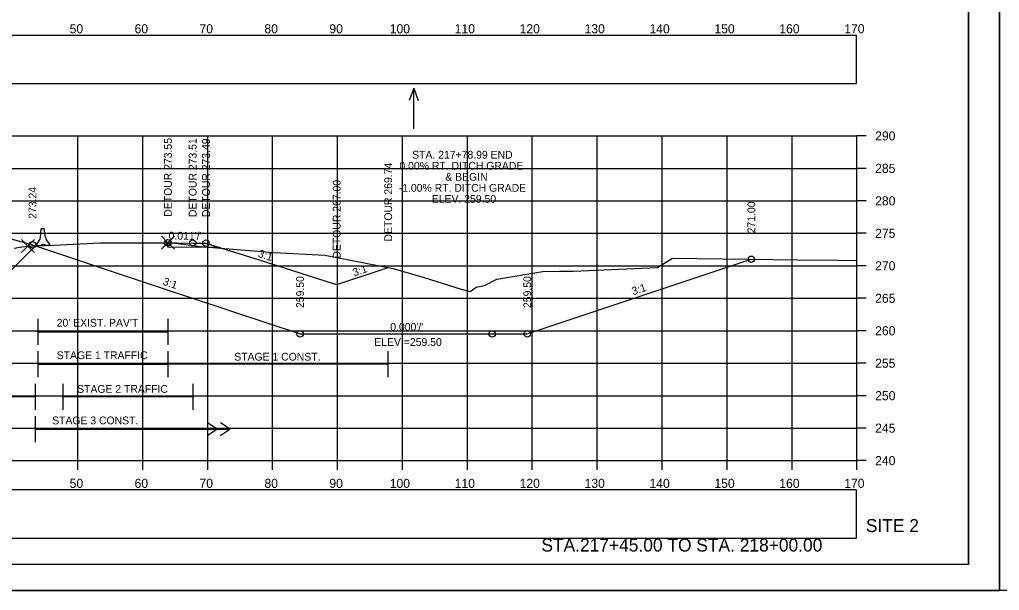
# Model space of a CAD drawing. Extents: x 4667 to 1632277, y -2100 to 724501.
# Drawn here: x 5818.2 to 5969.1, y -1110.4 to -1022.5 of the extents above; entities that cross this region are included whole.
import ezdxf

# ---------------------------------------------------------------- set-up
doc = ezdxf.new("R2010")
doc.units = 0
for name, color, linetype in [('R_Axis', 7, 'Continuous'), ('R_Axis Annot', 7, 'Continuous'), ('R_Border', 7, 'Continuous'), ('R_Detour', 7, 'Continuous'), ('R_Detour Annot', 7, 'Continuous'), ('R_Draft', 7, 'Continuous'), ('R_Exist Surface', 7, 'Continuous'), ('R_Fin Surface', 7, 'Continuous'), ('R_Fin Surface Annot', 7, 'Continuous'), ('R_Grid', 7, 'Continuous'), ('R_MOT', 7, 'Continuous'), ('R_No Plot', 7, 'Continuous'), ('R_Proposed CofA', 7, 'Continuous'), ('R_ROW', 7, 'Continuous'), ('R_Temp Easement', 7, 'Continuous'), ('R_Water Annot', 7, 'Continuous')]:
    doc.layers.add(name, color=color, linetype=linetype)

msp = doc.modelspace()

# ---------------------------------------------------------------- linework, layer by layer
at = {"layer": 'R_Axis'}
for p, q in [((5947.18, -1090.43), (5947.18, -1040.43)), ((5948.58, -1040.43), (5947.18, -1040.43)), ((5948.58, -1045.43), (5947.18, -1045.43)), ((5948.58, -1050.43), (5947.18, -1050.43)), ((5948.58, -1055.43), (5947.18, -1055.43)), ((5948.58, -1060.43), (5947.18, -1060.43)), ((5948.58, -1065.43), (5947.18, -1065.43)), ((5948.58, -1070.43), (5947.18, -1070.43)), ((5948.58, -1075.43), (5947.18, -1075.43)), ((5948.58, -1080.43), (5947.18, -1080.43)), ((5948.58, -1085.43), (5947.18, -1085.43)), ((5667.18, -1090.43), (5947.18, -1090.43)), ((5827.18, -1091.83), (5827.18, -1090.43)), ((5837.18, -1091.83), (5837.18, -1090.43)), ((5847.18, -1091.83), (5847.18, -1090.43)), ((5857.18, -1091.83), (5857.18, -1090.43)), ((5867.18, -1091.83), (5867.18, -1090.43)), ((5877.18, -1091.83), (5877.18, -1090.43)), ((5887.18, -1091.83), (5887.18, -1090.43)), ((5897.18, -1091.83), (5897.18, -1090.43)), ((5907.18, -1091.83), (5907.18, -1090.43)), ((5917.18, -1091.83), (5917.18, -1090.43)), ((5927.18, -1091.83), (5927.18, -1090.43)), ((5937.18, -1091.83), (5937.18, -1090.43)), ((5947.18, -1091.83), (5947.18, -1090.43)), ((5948.58, -1090.43), (5947.18, -1090.43))]:
    msp.add_line(p, q, dxfattribs=at)
at = {"layer": 'R_Border'}
for q in [(5964.36, -900.97), (5648.18, -1106.43)]:
    msp.add_line((5964.36, -1106.43), q, dxfattribs=at)
at = {"layer": 'R_Detour'}
msp.add_line((5867.05, -1063.33), (5874.98, -1060.69), dxfattribs=at)
for points in [[(5849.08, -1057.63), (5841.06, -1057.54), (5841.05, -1056.88)], [(5841.06, -1056.88), (5842.44, -1056.89), (5844.87, -1056.92), (5846.62, -1056.94), (5846.92, -1056.94), (5850.15, -1057.97), (5850.4, -1058.05), (5850.47, -1058.07), (5855.09, -1059.53), (5866.5, -1063.16), (5867.05, -1063.33)]]:
    msp.add_lwpolyline(points, dxfattribs=at)
at = {"layer": 'R_Exist Surface'}
msp.add_lwpolyline([(5817.39, -1057.73), (5818.54, -1057.53), (5819.49, -1057.4), (5823.47, -1057.23), (5830.55, -1056.88), (5837.39, -1056.9), (5841.06, -1056.88), (5842.22, -1056.97), (5846.06, -1057.48), (5857.36, -1058.37), (5865.22, -1058.79), (5875.73, -1060.83), (5880.51, -1062.24), (5886.24, -1064.01), (5887.62, -1064.37), (5888.52, -1063.73), (5889.82, -1063.48), (5891.72, -1062.47), (5898.79, -1061.31), (5901.39, -1061.27), (5903.47, -1061.24), (5916.46, -1060.69), (5918.79, -1059.27), (5938.06, -1059.52), (5944.17, -1059.56), (5947.18, -1059.59)], dxfattribs=at)
at = {"layer": 'R_Fin Surface'}
msp.add_lwpolyline([(5742.55, -1059.22), (5753.67, -1055.51), (5757.18, -1054.34), (5758.58, -1054), (5767.18, -1053.23), (5777.18, -1052.35), (5787.18, -1051.46), (5794.68, -1050.79), (5796.68, -1050.62), (5796.84, -1050.65), (5804.84, -1052.9), (5813.57, -1055.34), (5820.2, -1057.19), (5836.48, -1062.63), (5841.23, -1064.21), (5841.87, -1064.42), (5845.62, -1065.68), (5849.97, -1067.12), (5850.83, -1067.41), (5861.41, -1070.93), (5896.41, -1070.93), (5930.91, -1059.43)], dxfattribs=at)
at = {"layer": 'R_Grid'}
for p, q in [((5667.18, -1040.43), (5947.18, -1040.43)), ((5827.18, -1090.43), (5827.18, -1040.43)), ((5837.18, -1090.43), (5837.18, -1040.43)), ((5847.18, -1090.43), (5847.18, -1040.43)), ((5857.18, -1090.43), (5857.18, -1040.43)), ((5867.18, -1090.43), (5867.18, -1040.43)), ((5877.18, -1090.43), (5877.18, -1040.43)), ((5887.18, -1090.43), (5887.18, -1040.43)), ((5897.18, -1090.43), (5897.18, -1040.43)), ((5907.18, -1090.43), (5907.18, -1040.43)), ((5917.18, -1090.43), (5917.18, -1040.43)), ((5927.18, -1090.43), (5927.18, -1040.43)), ((5937.18, -1090.43), (5937.18, -1040.43)), ((5947.18, -1090.43), (5947.18, -1040.43)), ((5667.18, -1045.43), (5947.18, -1045.43)), ((5667.18, -1050.43), (5947.18, -1050.43)), ((5667.18, -1055.43), (5947.18, -1055.43)), ((5667.18, -1060.43), (5947.18, -1060.43)), ((5667.18, -1065.43), (5947.18, -1065.43)), ((5667.18, -1070.43), (5947.18, -1070.43)), ((5667.18, -1075.43), (5947.18, -1075.43)), ((5667.18, -1080.43), (5947.18, -1080.43)), ((5667.18, -1085.43), (5947.18, -1085.43)), ((5667.18, -1090.43), (5947.18, -1090.43))]:
    msp.add_line(p, q, dxfattribs=at)
at = {"layer": 'R_MOT'}
for p, q in [((5821.43, -1056.1), (5821.51, -1054.78)), ((5821.57, -1054.72), (5821.76, -1054.72)), ((5821.96, -1054.71), (5821.76, -1054.72)), ((5822.22, -1056.07), (5822.02, -1054.76)), ((5820.87, -1057.17), (5821.3, -1056.5)), ((5820.87, -1057.34), (5820.87, -1057.17)), ((5821.37, -1057.32), (5820.87, -1057.34)), ((5821.87, -1057.13), (5821.37, -1057.32)), ((5822.37, -1057.28), (5821.87, -1057.13)), ((5822.87, -1057.26), (5822.37, -1057.28)), ((5822.86, -1057.09), (5822.38, -1056.45)), ((5822.87, -1057.26), (5822.86, -1057.09))]:
    msp.add_line(p, q, dxfattribs=at)
for centre, radius, start, end in [((5821.57, -1054.79), 0.0625, 92.3853, 176.3763), ((5821.96, -1054.77), 0.0625, 8.3943, 92.3853), ((5820.6, -1056.05), 0.833, 327.3933, 356.3763), ((5823.04, -1055.95), 0.833, 188.3943, 217.3773)]:
    msp.add_arc(centre, radius, start, end, dxfattribs=at)
at = {"layer": 'R_No Plot'}
msp.add_line((5635.78, -1110.41), (5969.12, -1110.41), dxfattribs=at)
for points in [[(5635.78, -897.08), (5969.12, -897.08), (5969.12, -1110.41), (5635.78, -1110.41)], [(5969.12, -897.08), (6302.46, -897.08), (6302.46, -1110.41), (5969.12, -1110.41)], [(5882.1, -900.97), (5901.72, -900.97), (5901.72, -910.85), (5917.84, -910.85), (5941.04, -910.85), (5941.04, -935.18), (5964.36, -935.18), (5964.36, -1106.43), (5648.18, -1106.43), (5648.18, -900.97)]]:
    msp.add_lwpolyline(points, close=True, dxfattribs=at)
for points in [[(5841.06, -1056.88), (5840.06, -1055.88), (5841.06, -1056.88), (5840.06, -1057.88), (5841.06, -1056.88), (5842.06, -1057.88), (5841.06, -1056.88), (5842.06, -1055.88)], [(5819.49, -1057.4), (5818.49, -1056.4), (5819.49, -1057.4), (5818.49, -1058.4), (5819.49, -1057.4), (5820.49, -1058.4), (5819.49, -1057.4), (5820.49, -1056.4)]]:
    msp.add_lwpolyline(points, dxfattribs=at)
for centre in [(5820.2, -1057.19), (5841.06, -1056.88), (5844.87, -1056.92), (5846.92, -1056.94), (5930.91, -1059.43), (5861.41, -1070.93), (5890.99, -1070.93), (5896.41, -1070.93)]:
    msp.add_circle(centre, 0.5, dxfattribs=at)
at = {"layer": 'R_Proposed CofA'}
for p, q in [((5848.66, -1085.6), (5847.16, -1084.6)), ((5850.66, -1085.6), (5849.16, -1084.6)), ((5848.66, -1085.6), (5847.16, -1086.6)), ((5850.66, -1085.6), (5849.16, -1086.6))]:
    msp.add_line(p, q, dxfattribs=at)
for points in [[(5667.23, -1032.37), (5947.13, -1032.37), (5947.13, -1024.95), (5667.23, -1024.95)], [(5667.23, -1102.37), (5947.13, -1102.37), (5947.13, -1094.95), (5667.23, -1094.95)]]:
    msp.add_lwpolyline(points, close=True, dxfattribs=at)
at = {"layer": 'R_ROW'}
msp.add_line((5820.66, -1057.35), (5816.26, -1061.75), dxfattribs=at)
at = {"layer": 'R_Temp Easement'}
for p, q in [((5821.07, -1072.6), (5821.07, -1068.6)), ((5841.07, -1072.6), (5841.07, -1068.6)), ((5821.07, -1070.6), (5841.07, -1070.6)), ((5821.07, -1077.6), (5821.07, -1073.6)), ((5841.07, -1077.6), (5841.07, -1073.6)), ((5874.98, -1077.6), (5874.98, -1073.6)), ((5821.07, -1075.6), (5841.07, -1075.6)), ((5874.98, -1075.6), (5841.06, -1075.6)), ((5820.66, -1082.6), (5820.66, -1078.6)), ((5824.92, -1082.6), (5824.92, -1078.6)), ((5844.92, -1082.6), (5844.92, -1078.6)), ((5820.66, -1080.6), (5790.66, -1080.6)), ((5844.92, -1080.6), (5824.92, -1080.6)), ((5820.66, -1087.6), (5820.66, -1083.6)), ((5820.66, -1085.6), (5850.66, -1085.6))]:
    msp.add_line(p, q, dxfattribs=at)
at = {"layer": 'R_Water Annot'}
for p, q in [((5878.91, -1033.06), (5878.21, -1034.98)), ((5878.91, -1039.34), (5878.91, -1033.06)), ((5878.91, -1033.06), (5879.61, -1034.98))]:
    msp.add_line(p, q, dxfattribs=at)

# ---------------------------------------------------------------- texts
at = {"layer": 'R_Axis Annot'}
for s, p in [('50', (5825.92, -1024.63)), ('60', (5835.92, -1024.63)), ('70', (5845.92, -1024.63)), ('80', (5855.92, -1024.63)), ('90', (5865.92, -1024.63)), ('100', (5875.22, -1024.63)), ('110', (5885.22, -1024.63)), ('120', (5895.22, -1024.63)), ('130', (5905.22, -1024.63)), ('140', (5915.22, -1024.63)), ('150', (5925.22, -1024.63)), ('160', (5935.22, -1024.63)), ('170', (5945.22, -1024.63)), ('290', (5949.98, -1041.13)), ('285', (5949.98, -1046.13)), ('280', (5949.98, -1051.13)), ('275', (5949.98, -1056.13)), ('270', (5949.98, -1061.13)), ('265', (5949.98, -1066.13)), ('260', (5949.98, -1071.13)), ('255', (5949.98, -1076.13)), ('250', (5949.98, -1081.13)), ('245', (5949.98, -1086.13)), ('240', (5949.98, -1091.13)), ('50', (5825.92, -1094.63)), ('60', (5835.92, -1094.63)), ('70', (5845.92, -1094.63)), ('80', (5855.92, -1094.63)), ('90', (5865.92, -1094.63)), ('100', (5875.22, -1094.63)), ('110', (5885.22, -1094.63)), ('120', (5895.22, -1094.63)), ('130', (5905.22, -1094.63)), ('140', (5915.22, -1094.63)), ('150', (5925.22, -1094.63)), ('160', (5935.22, -1094.63)), ('170', (5945.22, -1094.63))]:
    msp.add_text(s, height=1.4, dxfattribs=at).set_placement(p)
at = {"layer": 'R_Detour'}
msp.add_text('3:1', height=1.2, rotation=18.7248, dxfattribs=at).set_placement((5869.75, -1062.08))
at = {"layer": 'R_Detour Annot'}
for s, rotation, p in [("0.011'/'", 359.3857, (5841.16, -1056.38)), ('3:1', 342.3902, (5854.84, -1059.05))]:
    msp.add_text(s, height=1.2, rotation=rotation, dxfattribs=at).set_placement(p)
at = {"layer": 'R_Draft'}
for s, p in [('SITE 2', (5948.55, -1101.43)), ('STA.217+45.00 TO STA. 218+00.00', (5898.58, -1104.43))]:
    msp.add_text(s, height=2, dxfattribs=at).set_placement(p)
at = {"layer": 'R_Fin Surface Annot'}
for s, rotation, p in [('DETOUR 273.55', 90, (5841.66, -1052.88)), ('DETOUR 273.51', 90, (5845.47, -1052.92)), ('DETOUR 273.49', 90, (5847.52, -1052.94)), ('DETOUR 269.74', 90, (5875.58, -1056.69)), ('DETOUR 267.00', 90, (5867.65, -1059.33)), ('273.24', 90, (5820.8, -1053.19)), ('271.00', 90, (5931.51, -1055.43)), ('3:1', 341.5651, (5840.17, -1063.32)), ('259.50', 90, (5862.01, -1066.93)), ('259.50', 90, (5897.01, -1066.93)), ('3:1', 18.4349, (5912.72, -1064.97)), ("0.000'/'", 360, (5875.3, -1070.43))]:
    msp.add_text(s, height=1.2, rotation=rotation, dxfattribs=at).set_placement(p)
at = {"layer": 'R_Temp Easement'}
for s, height, p in [("20' EXIST. PAV'T", 1.2, (5823.93, -1069.8)), ('STAGE 1 TRAFFIC', 1.2, (5823.93, -1074.8)), ('STAGE 1 CONST.', 1.1985, (5851.28, -1075.03)), ('STAGE 2 TRAFFIC', 1.1985, (5827.08, -1079.99)), ('STAGE 3 CONST.', 1.1985, (5823.23, -1084.84))]:
    msp.add_text(s, height=height, dxfattribs=at).set_placement(p)
at = {"layer": 'R_Water Annot'}
for s, p in [('STA. 217+78.99 END', (5878.67, -1043.93)), ('0.00% RT. DITCH GRADE', (5876.71, -1045.63)), ('& BEGIN', (5883.78, -1047.33)), ('-1.00% RT. DITCH GRADE', (5876.61, -1049.03)), ('ELEV. 259.50', (5881.7, -1050.73)), ('ELEV.=259.50', (5872.84, -1072.77))]:
    msp.add_text(s, height=1.2, dxfattribs=at).set_placement(p)

doc.saveas('drawing.dxf')
